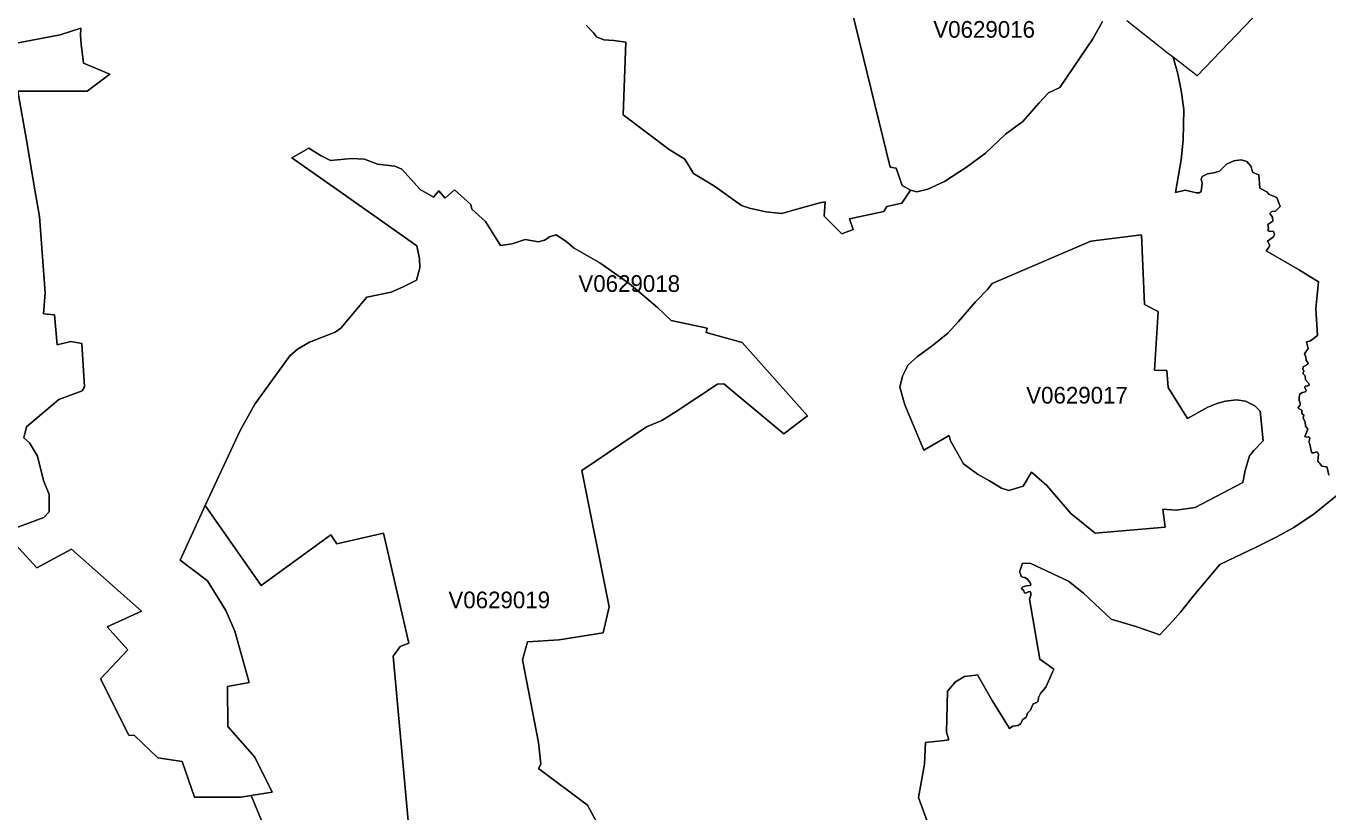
# Model space of a CAD drawing. Extents: x 369010 to 735936, y 6377141 to 6616555.
# Drawn here: x 585396 to 593206, y 6462179 to 6466893 of the extents above; entities that cross this region are included whole.
import ezdxf
from ezdxf.enums import TextEntityAlignment as Align

# ---------------------------------------------------------------- set-up
doc = ezdxf.new("R2010")
doc.units = 0
doc.header["$LTSCALE"] = 40
doc.layers.add('3', color=7, linetype='Continuous', lineweight=13)
doc.layers.add('4', color=7, linetype='Continuous')

msp = doc.modelspace()

# ---------------------------------------------------------------- linework, layer by layer
at = {"layer": '3'}
for points in [[(593174.78, 6467631.46), (593149.12, 6467482.17), (593133.4, 6467457.51), (593097.32, 6467413.49), (593059.75, 6467356.55), (593009.44, 6467220.01), (592753.9, 6466939.65), (592420.74, 6466594.24), (592277.08, 6466705.96)], [(588756.65, 6466897.45), (588799.51, 6466851.77), (588818.38, 6466827.77), (588862.41, 6466810.39), (588921.99, 6466806.92), (588993.49, 6466796.82), (588978.42, 6466359.72), (589253.99, 6466152.02), (589348.33, 6466093.92), (589399.8, 6466009.68), (589525.25, 6465933.72), (589687.94, 6465815.88), (589736.1, 6465800.32), (589834.91, 6465779.8), (589931.07, 6465768.38), (590019.44, 6465794.69), (590157.31, 6465832.76), (590189.25, 6465838.06), (590183.96, 6465753.81), (590290.54, 6465646.73), (590358.07, 6465672.55), (590335.23, 6465736.93), (590542.27, 6465780.79), (590559.48, 6465810.42), (590650.18, 6465829.95), (590702.98, 6465909.39), (590651.34, 6465937.19), (590615.42, 6466041.46), (590579.51, 6466045.76), (590373.79, 6466887.52), (590328.27, 6467078.67)], [(590328.27, 6467078.67), (590373.79, 6466887.52), (590579.51, 6466045.76), (590615.42, 6466041.46), (590651.34, 6465937.19), (590702.98, 6465909.39), (590740.38, 6465898.96), (590806.25, 6465915.02), (590906.05, 6465961.52), (591037.13, 6466045.93), (591151.66, 6466130.83), (591272.81, 6466245.53), (591375.25, 6466321), (591473.07, 6466433.21), (591530.66, 6466492.62), (591598.02, 6466525.23), (591796.63, 6466815.52), (591854.22, 6466920.95)], [(591854.22, 6466920.95), (591796.63, 6466815.52), (591598.02, 6466525.23), (591530.66, 6466492.62), (591473.07, 6466433.21), (591375.25, 6466321), (591272.81, 6466245.53), (591151.66, 6466130.83), (591037.13, 6466045.93), (590906.05, 6465961.52), (590806.25, 6465915.02), (590740.38, 6465898.96), (590702.98, 6465909.39), (590650.18, 6465829.95), (590559.48, 6465810.42), (590542.27, 6465780.79), (590335.23, 6465736.93), (590358.07, 6465672.55), (590290.54, 6465646.73), (590183.96, 6465753.81), (590189.25, 6465838.06), (590157.31, 6465832.76), (590019.44, 6465794.69), (589931.07, 6465768.38), (589834.91, 6465779.8), (589736.1, 6465800.32), (589687.94, 6465815.88), (589525.25, 6465933.72), (589399.8, 6466009.68), (589348.33, 6466093.92), (589253.99, 6466152.02), (588978.42, 6466359.72), (588993.49, 6466796.82), (588921.99, 6466806.92), (588862.41, 6466810.39), (588818.38, 6466827.77), (588799.51, 6466851.77), (588756.65, 6466897.45)], [(593076.97, 6464999.12), (593102.12, 6465005.41), (593144.16, 6465036.19), (593134.4, 6465198.71), (593149.46, 6465359.91), (593029.96, 6465433.4), (592835.49, 6465545.61), (592849.89, 6465563.82), (592856.84, 6465576.39), (592842.94, 6465602.71), (592880.02, 6465627.87), (592886.3, 6465643.59), (592880.02, 6465660.47), (592854.36, 6465662.95), (592845.43, 6465669.24), (592849.23, 6465681.82), (592846.09, 6465702.51), (592875.05, 6465722.7), (592873.06, 6465746.53), (592858.67, 6465769.7), (592869.92, 6465781.62), (592890.94, 6465783.44), (592919.9, 6465810.42), (592899.71, 6465865.03), (592853.37, 6465882.58), (592838.97, 6465898.96), (592797.43, 6465920.97), (592791.8, 6466000.08), (592756.05, 6466015.64), (592742.98, 6466052.71), (592719.64, 6466081.02), (592685.88, 6466090.28), (592641.86, 6466084.16), (592598.33, 6466065.29), (592554.97, 6466022.59), (592530.47, 6466014.48), (592484.13, 6466007.53), (592450.86, 6465990.65), (592445.24, 6465974.27), (592451.53, 6465951.1), (592445.24, 6465900.78), (592434.48, 6465892.67), (592417.6, 6465893.33), (592350.4, 6465909.06), (592291.48, 6465895.15), (592326.24, 6466090.95), (592338.16, 6466208.95), (592342.62, 6466392.83), (592326.57, 6466506.36), (592305.22, 6466606.82), (592277.08, 6466705.96), (592250.6, 6466726.81), (592000.03, 6466924.92)], [(585295.96, 6466783.25), (585600.82, 6466839.85), (585725.11, 6466879.74), (585721.8, 6466836.71), (585727.1, 6466784.08), (585740.67, 6466670.04), (585898.73, 6466604.17), (585761.85, 6466501.56), (585347.76, 6466501.89), (585399.57, 6466208.12), (585450.04, 6465898.8), (585476.03, 6465750.34), (585511.12, 6465293.71), (585501.68, 6465166.44), (585565.9, 6465160.81), (585582.61, 6464980.91), (585664.87, 6465001.76), (585729.75, 6464988.36), (585746.96, 6464728.68), (585733.72, 6464704.19), (585593.7, 6464652.88), (585399.23, 6464489.53), (585382.35, 6464423), (585416.28, 6464392.38), (585464.61, 6464312.77), (585501.02, 6464168.29), (585533.96, 6464082.72), (585534.78, 6463979.78), (585502.67, 6463944.69), (585265.01, 6463857.14), (585461.3, 6463642.81), (585668.18, 6463754.53), (586089.06, 6463383.8), (585882.84, 6463289.46), (586007.13, 6463151.59), (585843.45, 6462976.99), (586012.92, 6462640.19), (586046.69, 6462637.54), (586187.53, 6462504.81), (586333.34, 6462482.79), (586407.32, 6462267.14), (586684.87, 6462267.97), (586746.27, 6462277.57), (586872.72, 6462297.59), (586767.62, 6462507.12), (586607.25, 6462691.82), (586605.59, 6462931.31), (586735.51, 6462955.97), (586648.29, 6463264.47), (586594.67, 6463387.27), (586484.61, 6463566.02), (586319.93, 6463689.98), (586471.37, 6464017.18), (586679.9, 6464468.01), (586767.95, 6464626.07), (586979.47, 6464915.87), (587024.15, 6464955.92), (587095.82, 6464996.96), (587250.07, 6465056.71), (587285.15, 6465081.21), (587439.73, 6465267.4)], [(585733.72, 6464704.19), (585746.96, 6464728.68), (585729.75, 6464988.36), (585664.87, 6465001.76), (585582.61, 6464980.91), (585565.9, 6465160.81), (585501.68, 6465166.44), (585511.12, 6465293.71), (585476.03, 6465750.34), (585450.04, 6465898.8), (585399.57, 6466208.12), (585347.76, 6466501.89), (585761.85, 6466501.56), (585898.73, 6466604.17), (585740.67, 6466670.04), (585727.1, 6466784.08), (585721.8, 6466836.71), (585725.11, 6466879.74), (585600.82, 6466839.85), (585295.96, 6466783.25)], [(592277.08, 6466705.96), (592305.22, 6466606.82), (592326.57, 6466506.36), (592342.62, 6466392.83), (592338.16, 6466208.95), (592326.24, 6466090.95), (592291.48, 6465895.15), (592350.4, 6465909.06), (592417.6, 6465893.33), (592434.48, 6465892.67), (592445.24, 6465900.78), (592451.53, 6465951.1), (592445.24, 6465974.27), (592450.86, 6465990.65), (592484.13, 6466007.53), (592530.47, 6466014.48), (592554.97, 6466022.59), (592598.33, 6466065.29), (592641.86, 6466084.16), (592685.88, 6466090.28), (592719.64, 6466081.02), (592742.98, 6466052.71), (592756.05, 6466015.64), (592791.8, 6466000.08), (592797.43, 6465920.97), (592838.97, 6465898.96), (592853.37, 6465882.58), (592899.71, 6465865.03), (592919.9, 6465810.42), (592890.94, 6465783.44), (592869.92, 6465781.62), (592858.67, 6465769.7), (592873.06, 6465746.53), (592875.05, 6465722.7), (592846.09, 6465702.51), (592849.23, 6465681.82), (592845.43, 6465669.24), (592854.36, 6465662.95), (592880.02, 6465660.47), (592886.3, 6465643.59), (592880.02, 6465627.87), (592842.94, 6465602.71), (592856.84, 6465576.39), (592849.89, 6465563.82), (592835.49, 6465545.61), (593029.96, 6465433.4), (593149.46, 6465359.91), (593134.4, 6465198.71), (593144.16, 6465036.19), (593102.12, 6465005.41), (593076.97, 6464999.12), (593087.72, 6464958.24), (593066.37, 6464926.29), (593074.48, 6464907.43), (593075.64, 6464886.74), (593087.39, 6464870.52), (593085.57, 6464864.56), (593056.94, 6464848.18), (593056.28, 6464836.76), (593062.4, 6464823.52), (593056.28, 6464809.12), (593070.51, 6464795.05), (593071.83, 6464771.71), (593092.03, 6464748.87), (593092.85, 6464740.43), (593086.4, 6464734.97), (593069.19, 6464732.82), (593067.2, 6464725.87), (593074.65, 6464706.84), (593072.33, 6464699.06), (593053.13, 6464694.75), (593038.4, 6464685.15), (593033.93, 6464669.1), (593034.43, 6464647.59), (593039.89, 6464630.21), (593039.89, 6464618.46), (593027.98, 6464605.71), (593028.97, 6464598.6), (593049.49, 6464588.5), (593049.49, 6464571.95), (593054.62, 6464564.5), (593062.24, 6464560.7), (593058.1, 6464540.67), (593070.18, 6464519.15), (593071.01, 6464492.67), (593085.57, 6464475.46), (593073.16, 6464445.67), (593068.36, 6464430.44), (593077.3, 6464426.8), (593091.2, 6464429.95), (593097.16, 6464424.16), (593095.17, 6464408.93), (593092.36, 6464400.82), (593097.98, 6464384.6), (593104.77, 6464346.2), (593109.73, 6464332.63), (593120.82, 6464333.62), (593136.88, 6464339.91), (593143.66, 6464338.26), (593150.45, 6464322.7)], [(589112.15, 6461573.35), (588764.59, 6462219.48), (588469.5, 6462440.09), (588484.23, 6462466.74), (588471.15, 6462595.67), (588374.67, 6463091.35), (588403.96, 6463199.09), (588594.29, 6463211.01), (588859.26, 6463253.55), (588893.52, 6463409.45), (588730.66, 6464227.7), (589119.1, 6464490.03), (589210.3, 6464527.43), (589296.85, 6464581.05), (589544.28, 6464745.89), (589583.01, 6464747.22), (589942.15, 6464446.83), (590084.65, 6464555.9), (589691.25, 6464994.15), (589476.43, 6465054.73), (589482.05, 6465081.37), (589266.9, 6465126.06), (589183.65, 6465205.67), (589014.67, 6465348.66), (588837.41, 6465472.95), (588684.16, 6465561), (588633.68, 6465602.54), (588576.42, 6465641.11), (588540.17, 6465631.34), (588506.41, 6465608.67), (588470.16, 6465599.23), (588390.22, 6465613.47), (588312.44, 6465586.32), (588242.1, 6465576.39), (588151.9, 6465721.21), (588070.3, 6465793.87), (588064.68, 6465822.17), (587966.7, 6465910.22), (587910.26, 6465861.72), (587872.69, 6465903.76), (587840.09, 6465867.18), (587760.65, 6465913.03), (587649.59, 6466034.34), (587607.89, 6466052.71), (587504.94, 6466065.13), (587427.32, 6466094.26), (587349.04, 6466098.39), (587223.42, 6466087.3), (587167.15, 6466114.45), (587091.84, 6466160.79), (586990.39, 6466103.36), (587259.33, 6465914.52), (587739.79, 6465574.08), (587757.17, 6465497.78), (587758.33, 6465443.16), (587738.47, 6465368.19), (587654.89, 6465326.65), (587587.2, 6465296.69), (587439.73, 6465267.4), (587285.15, 6465081.21), (587250.07, 6465056.71), (587095.82, 6464996.96), (587024.15, 6464955.92), (586979.47, 6464915.87), (586767.95, 6464626.07), (586679.9, 6464468.01), (586471.37, 6464017.18), (586805.85, 6463537.05), (587223.59, 6463842.24), (587259.83, 6463788.12), (587540.03, 6463850.85), (587693.29, 6463191.48), (587639.5, 6463172.28), (587597.79, 6463113.86), (587691.8, 6462081.61)], [(587439.73, 6465267.4), (587587.2, 6465296.69), (587654.89, 6465326.65), (587738.47, 6465368.19), (587758.33, 6465443.16), (587757.17, 6465497.78), (587739.79, 6465574.08), (587259.33, 6465914.52), (586990.39, 6466103.36), (587091.84, 6466160.79), (587167.15, 6466114.45), (587223.42, 6466087.3), (587349.04, 6466098.39), (587427.32, 6466094.26), (587504.94, 6466065.13), (587607.89, 6466052.71), (587649.59, 6466034.34), (587760.65, 6465913.03), (587840.09, 6465867.18), (587872.69, 6465903.76), (587910.26, 6465861.72), (587966.7, 6465910.22), (588064.68, 6465822.17), (588070.3, 6465793.87), (588151.9, 6465721.21), (588242.1, 6465576.39), (588312.44, 6465586.32), (588390.22, 6465613.47), (588470.16, 6465599.23), (588506.41, 6465608.67), (588540.17, 6465631.34), (588576.42, 6465641.11), (588633.68, 6465602.54), (588684.16, 6465561), (588837.41, 6465472.95), (589014.67, 6465348.66), (589183.65, 6465205.67), (589266.9, 6465126.06), (589482.05, 6465081.37), (589476.43, 6465054.73), (589691.25, 6464994.15), (590084.65, 6464555.9), (589942.15, 6464446.83), (589583.01, 6464747.22), (589544.28, 6464745.89), (589296.85, 6464581.05), (589210.3, 6464527.43), (589119.1, 6464490.03), (588730.66, 6464227.7), (588893.52, 6463409.45), (588859.26, 6463253.55), (588594.29, 6463211.01), (588403.96, 6463199.09), (588374.67, 6463091.35), (588471.15, 6462595.67), (588484.23, 6462466.74), (588469.5, 6462440.09), (588764.59, 6462219.48), (589112.15, 6461573.35)], [(593212.35, 6464199.73), (593204.9, 6464227.37), (593202.58, 6464245.25), (593195.3, 6464249.88), (593168.65, 6464252.53), (593157.9, 6464269.57), (593156.08, 6464271.89), (593150.95, 6464275.7), (593146.48, 6464282.65), (593150.45, 6464322.7), (593143.66, 6464338.26), (593136.88, 6464339.91), (593120.82, 6464333.62), (593109.73, 6464332.63), (593104.77, 6464346.2), (593097.98, 6464384.6), (593092.36, 6464400.82), (593095.17, 6464408.93), (593097.16, 6464424.16), (593091.2, 6464429.95), (593077.3, 6464426.8), (593068.36, 6464430.44), (593073.16, 6464445.67), (593085.57, 6464475.46), (593071.01, 6464492.67), (593070.18, 6464519.15), (593058.1, 6464540.67), (593062.24, 6464560.7), (593054.62, 6464564.5), (593049.49, 6464571.95), (593049.49, 6464588.5), (593028.97, 6464598.6), (593027.98, 6464605.71), (593039.89, 6464618.46), (593039.89, 6464630.21), (593034.43, 6464647.59), (593033.93, 6464669.1), (593038.4, 6464685.15), (593053.13, 6464694.75), (593072.33, 6464699.06), (593074.65, 6464706.84), (593067.2, 6464725.87), (593069.19, 6464732.82), (593086.4, 6464734.97), (593092.85, 6464740.43), (593092.03, 6464748.87), (593071.83, 6464771.71), (593070.51, 6464795.05), (593056.28, 6464809.12), (593062.4, 6464823.52), (593056.28, 6464836.76), (593056.94, 6464848.18), (593085.57, 6464864.56), (593087.39, 6464870.52), (593075.64, 6464886.74), (593074.48, 6464907.43), (593066.37, 6464926.29), (593087.72, 6464958.24), (593076.97, 6464999.12)], [(586856.5, 6462012.76), (586746.27, 6462277.57), (586684.87, 6462267.97), (586407.32, 6462267.14), (586333.34, 6462482.79), (586187.53, 6462504.81), (586046.69, 6462637.54), (586012.92, 6462640.19), (585843.45, 6462976.99), (586007.13, 6463151.59), (585882.84, 6463289.46), (586089.06, 6463383.8), (585668.18, 6463754.53), (585461.3, 6463642.81), (585265.01, 6463857.14), (585502.67, 6463944.69), (585534.78, 6463979.78), (585533.96, 6464082.72), (585501.02, 6464168.29), (585464.61, 6464312.77), (585416.28, 6464392.38), (585382.35, 6464423), (585399.23, 6464489.53), (585593.7, 6464652.88), (585733.72, 6464704.19)], [(593150.45, 6464322.7), (593146.48, 6464282.65), (593150.95, 6464275.7), (593156.08, 6464271.89), (593157.9, 6464269.57), (593168.65, 6464252.53), (593195.3, 6464249.88), (593202.58, 6464245.25), (593204.9, 6464227.37), (593212.35, 6464199.73)], [(593293.44, 6464105.23), (593123.47, 6463967.36), (593001.16, 6463886.43), (592900.04, 6463829.33), (592779.22, 6463769.09), (592557.12, 6463664.33), (592400.72, 6463474.82), (592320.94, 6463377.51), (592275.76, 6463324.88), (592197.31, 6463240.8), (592059.61, 6463289.63), (591906.52, 6463335.47), (591739.36, 6463491.04), (591650.82, 6463562.71), (591424.08, 6463669.95), (591373.27, 6463670.62), (591355.06, 6463617.32), (591360.69, 6463613.35), (591362.18, 6463605.9), (591365.65, 6463591.34), (591376.41, 6463586.87), (591388, 6463586.21), (591403.22, 6463575.29), (591421.43, 6463551.29), (591424.74, 6463540.36), (591415.14, 6463537.22), (591397.1, 6463535.23), (591375.58, 6463528.61), (591368.63, 6463522.32), (591369.13, 6463515.37), (591379.39, 6463508.92), (591385.51, 6463493.03), (591392.47, 6463491.87), (591410.17, 6463499.48), (591419.61, 6463501.14), (591423.91, 6463491.21), (591424.08, 6463480.29), (591415.8, 6463454.8), (591477.7, 6463096.48), (591562.77, 6463034.91), (591514.77, 6462927.17), (591481.51, 6462889.11), (591470.58, 6462865.94), (591467.77, 6462843.76), (591459.33, 6462836.81), (591438.64, 6462827.87), (591429.21, 6462809.99), (591422.75, 6462789.8), (591403.72, 6462771.93), (591395.78, 6462748.76), (591373.93, 6462731.38), (591363.34, 6462709.37), (591347.45, 6462698.44), (591316.83, 6462693.15), (591296.47, 6462679.08), (591192.54, 6462848.56)], [(591410.17, 6463499.48), (591392.47, 6463491.87), (591385.51, 6463493.03), (591379.39, 6463508.92), (591369.13, 6463515.37), (591368.63, 6463522.32), (591375.58, 6463528.61), (591397.1, 6463535.23), (591415.14, 6463537.22), (591424.74, 6463540.36), (591421.43, 6463551.29), (591403.22, 6463575.29), (591388, 6463586.21), (591376.41, 6463586.87), (591365.65, 6463591.34), (591362.18, 6463605.9), (591360.69, 6463613.35), (591355.06, 6463617.32), (591373.27, 6463670.62), (591424.08, 6463669.95), (591650.82, 6463562.71), (591739.36, 6463491.04), (591906.52, 6463335.47), (592059.61, 6463289.63), (592197.31, 6463240.8), (592275.76, 6463324.88), (592320.94, 6463377.51), (592400.72, 6463474.82), (592557.12, 6463664.33), (592779.22, 6463769.09), (592900.04, 6463829.33), (593001.16, 6463886.43), (593123.47, 6463967.36), (593293.44, 6464105.23)], [(587691.8, 6462081.61), (587597.79, 6463113.86), (587639.5, 6463172.28), (587693.29, 6463191.48), (587540.03, 6463850.85), (587259.83, 6463788.12), (587223.59, 6463842.24), (586805.85, 6463537.05), (586471.37, 6464017.18), (586319.93, 6463689.98), (586484.61, 6463566.02), (586594.67, 6463387.27), (586648.29, 6463264.47), (586735.51, 6462955.97), (586605.59, 6462931.31), (586607.25, 6462691.82), (586767.62, 6462507.12), (586872.72, 6462297.59), (586746.27, 6462277.57), (586856.5, 6462012.76)], [(590802.61, 6462124.97), (590750.48, 6462265.49), (590786.56, 6462466.41), (590791.52, 6462595), (590904.56, 6462608.25), (590932.36, 6462611.89), (590917.97, 6462657.07), (590923.26, 6462903.17), (590971.59, 6462959.61), (591025.05, 6462992.21), (591094.56, 6462999.83), (591104.65, 6463002.31), (591192.54, 6462848.56), (591296.47, 6462679.08), (591316.83, 6462693.15), (591347.45, 6462698.44), (591363.34, 6462709.37), (591373.93, 6462731.38), (591395.78, 6462748.76), (591403.72, 6462771.93), (591422.75, 6462789.8), (591429.21, 6462809.99), (591438.64, 6462827.87), (591459.33, 6462836.81), (591467.77, 6462843.76), (591470.58, 6462865.94), (591481.51, 6462889.11), (591514.77, 6462927.17), (591562.77, 6463034.91), (591477.7, 6463096.48), (591415.8, 6463454.8), (591424.08, 6463480.29), (591423.91, 6463491.21), (591419.61, 6463501.14), (591410.17, 6463499.48)], [(591192.54, 6462848.56), (591104.65, 6463002.31), (591094.56, 6462999.83), (591025.05, 6462992.21), (590971.59, 6462959.61), (590923.26, 6462903.17), (590917.97, 6462657.07), (590932.36, 6462611.89), (590904.56, 6462608.25), (590791.52, 6462595), (590786.56, 6462466.41), (590750.48, 6462265.49), (590802.61, 6462124.97)]]:
    msp.add_lwpolyline(points, dxfattribs=at)
for points in [[(592087.42, 6465640.28), (592105.29, 6465223.04), (592188.37, 6465181.17), (592166.36, 6464829.31), (592239.85, 6464827.49), (592246.96, 6464725.21), (592363.81, 6464538.68), (592485.12, 6464606.87), (592545.04, 6464630.21), (592592.53, 6464643.12), (592658.57, 6464650.4), (592712.53, 6464642.95), (592768.47, 6464614.98), (592800.41, 6464583.7), (592818.45, 6464405.95), (592762.51, 6464347.36), (592736.69, 6464315.09), (592708.72, 6464226.54), (592695.81, 6464155.05), (592409.82, 6464005.93), (592295.95, 6463988.55), (592214.85, 6463994.84), (592230.41, 6463887.59), (591809.54, 6463850.68), (591663.73, 6463969.85), (591519.57, 6464136.51), (591428.55, 6464216.45), (591378.4, 6464134.03), (591291.84, 6464108.04), (591247.98, 6464120.95), (591176.65, 6464166.3), (591103, 6464205.52), (591019.42, 6464267.09), (590940.97, 6464405.78), (590933.03, 6464437.89), (590782.09, 6464348.35), (590668.22, 6464620.28), (590637.6, 6464726.86), (590654.15, 6464792.9), (590687.25, 6464861.09), (590743.19, 6464910.41), (590832.4, 6464974.79), (590926.08, 6465051.58), (590990.62, 6465120.93), (591091.74, 6465239.43), (591164.4, 6465313.41), (591191.21, 6465348), (591783.72, 6465603.37)], [(592087.42, 6465640.28), (591783.72, 6465603.37), (591191.21, 6465348), (591164.4, 6465313.41), (591091.74, 6465239.43), (590990.62, 6465120.93), (590926.08, 6465051.58), (590832.4, 6464974.79), (590743.19, 6464910.41), (590687.25, 6464861.09), (590654.15, 6464792.9), (590637.6, 6464726.86), (590668.22, 6464620.28), (590782.09, 6464348.35), (590933.03, 6464437.89), (590940.97, 6464405.78), (591019.42, 6464267.09), (591103, 6464205.52), (591176.65, 6464166.3), (591247.98, 6464120.95), (591291.84, 6464108.04), (591378.4, 6464134.03), (591428.55, 6464216.45), (591519.57, 6464136.51), (591663.73, 6463969.85), (591809.54, 6463850.68), (592230.41, 6463887.59), (592214.85, 6463994.84), (592295.95, 6463988.55), (592409.82, 6464005.93), (592695.81, 6464155.05), (592708.72, 6464226.54), (592736.69, 6464315.09), (592762.51, 6464347.36), (592818.45, 6464405.95), (592800.41, 6464583.7), (592768.47, 6464614.98), (592712.53, 6464642.95), (592658.57, 6464650.4), (592592.53, 6464643.12), (592545.04, 6464630.21), (592485.12, 6464606.87), (592363.81, 6464538.68), (592246.96, 6464725.21), (592239.85, 6464827.49), (592166.36, 6464829.31), (592188.37, 6465181.17), (592105.29, 6465223.04)]]:
    msp.add_lwpolyline(points, close=True, dxfattribs=at)

# ---------------------------------------------------------------- texts
at = {"layer": '4'}
for s, p in [('V0629016', (591143.92, 6466823.2)), ('V0629018', (589014.67, 6465298.66)), ('V0629017', (591701.04, 6464628.73)), ('V0629019', (588234.86, 6463401.07))]:
    msp.add_text(s, height=100, dxfattribs=at).set_placement(p, align=Align.CENTER)

doc.saveas('drawing.dxf')
